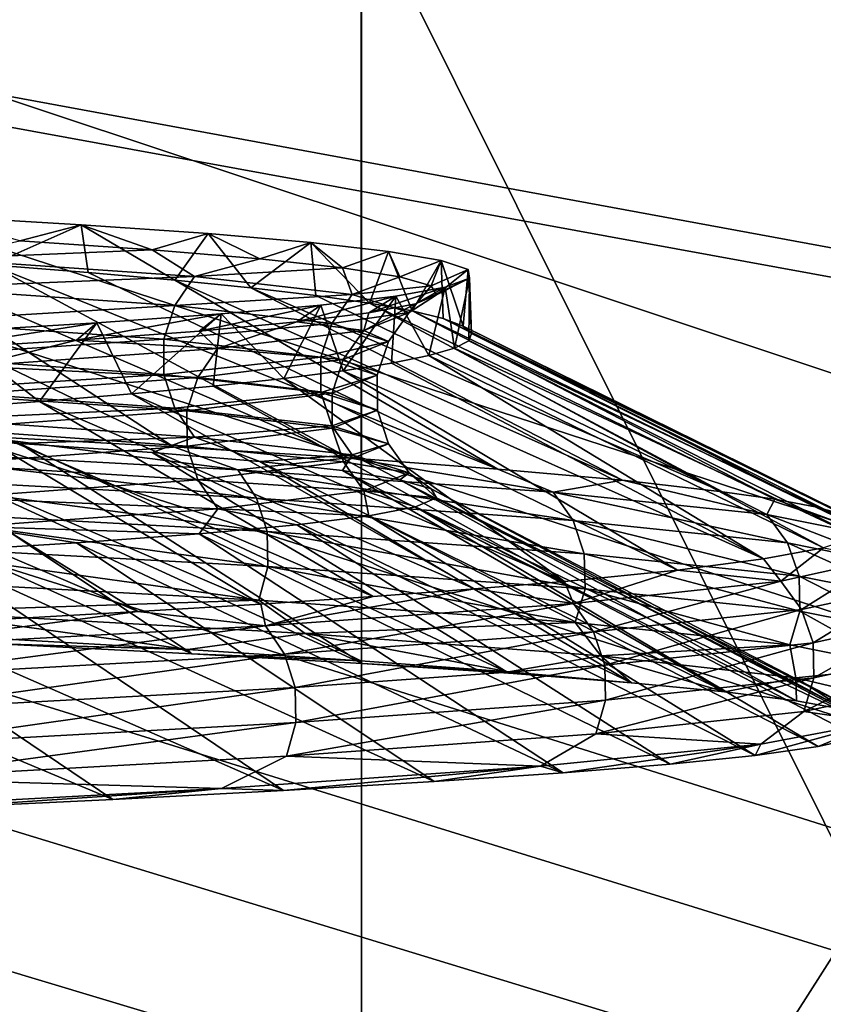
# Model space of a CAD drawing. Header units: metres. Extents: x -206 to 75, y -104 to 104.
# Tile 817 of 1056: x 11.26 to 13.02, y -57.59 to -55.44. Entities that reach past the tile are written whole.
import ezdxf

# ---------------------------------------------------------------- set-up
doc = ezdxf.new("R2010")
doc.units = ezdxf.units.M
doc.layers.add('solid_01_1-CONSUMER_THERM_B_125288', color=7, linetype='CONTINUOUS')

msp = doc.modelspace()

# ---------------------------------------------------------------- linework, layer by layer
at = {"layer": 'solid_01_1-CONSUMER_THERM_B_125288'}
for points in [[(-27.776106, 66.214066), (28.050987, 67.836098), (-27.757145, -66.232315)], [(28.050987, 67.836098), (-27.757065, -66.785934), (-27.757145, -66.232315)], [(28.050987, 67.836098), (27.851068, 67.319839), (-27.757065, -66.785934)], [(27.851068, 67.319839), (27.74942, 66.775635), (-27.757065, -66.785934)], [(27.74942, 66.775635), (-28.058632, -67.846397), (-27.858715, -67.330139)], [(27.74942, 66.775635), (27.749498, 66.222015), (-28.058632, -67.846397)], [(27.74942, 66.775635), (-27.858715, -67.330139), (-27.757065, -66.785934)], [(27.749498, 66.222015), (27.768459, -66.224365), (-28.058632, -67.846397)], [(-18.213459, -45.817539, 1.5), (-19.476553, -45.904934, 1.5), (69.506912, -74.995201, 1.5)], [(35.395393, -57.260349, 1.5), (18.218929, -45.812325, 1.5), (-18.213459, -45.817539, 1.5)], [(37.092922, -58.218811, 1.5), (-18.213459, -45.817539, 1.5), (69.506912, -74.995201, 1.5)], [(37.092922, -58.218811, 1.5), (35.395393, -57.260349, 1.5), (-18.213459, -45.817539, 1.5)], [(-19.476553, -45.904934, 1.5), (-20.110367, -46.015713, 1.5), (69.506912, -74.995201, 1.5)], [(-20.110367, -46.015713, 1.5), (-20.738798, -46.171688, 1.5), (69.506912, -74.995201, 1.5)], [(-20.738798, -46.171688, 1.5), (-21.356617, -46.372227, 1.5), (69.506912, -74.995201, 1.5)], [(-21.356617, -46.372227, 1.5), (-21.958729, -46.615906, 1.5), (69.506912, -74.995201, 1.5)], [(-38.864662, -46.52047, 75.400002), (-54.590946, -63.612965, 75.400002), (54.609055, -63.597332, 75.400002)], [(-37.59338, -46.610531, 75.400002), (-38.864662, -46.52047, 75.400002), (54.609055, -63.597332, 75.400002)], [(37.606621, -46.599766, 75.400002), (-37.59338, -46.610531, 75.400002), (54.609055, -63.597332, 75.400002)], [(-21.958729, -46.615906, 1.5), (-22.540312, -46.900536, 1.5), (69.506912, -74.995201, 1.5)], [(-22.540312, -46.900536, 1.5), (-23.096958, -47.223244, 1.5), (69.506912, -74.995201, 1.5)], [(13.507859, -55.253216, 66.816208), (13.508074, -56.753216, 67.426552), (12.006693, -47.103428, 63.5)], [(12.00841, -59.103428, 68.382759), (12.006693, -47.103428, 63.5), (13.508074, -56.753216, 67.426552)], [(12.006693, -47.103428, 69.900002), (12.006693, -47.103428, 63.5), (12.00841, -59.103428, 68.382759)], [(12.006693, -47.103428, 69.900002), (12.00841, -59.103428, 68.382759), (12.006907, -48.603428, 69.900002)], [(-23.096958, -47.223244, 1.5), (-24.120508, -47.968487, 1.5), (69.506912, -74.995201, 1.5)], [(-24.120508, -47.968487, 1.5), (-33.833458, -56.120991, 1.5), (69.506912, -74.995201, 1.5)], [(-11.99159, -59.106865, 72.400002), (-11.993093, -48.606865, 72.400002), (12.006907, -48.603428, 72.400002)], [(-11.99159, -59.106865, 72.400002), (12.006907, -48.603428, 72.400002), (12.00841, -59.103428, 72.400002)], [(12.00841, -59.103428, 68.382759), (12.00841, -59.103428, 72.400002), (12.006907, -48.603428, 72.400002)], [(12.006907, -48.603428, 69.900002), (12.00841, -59.103428, 68.382759), (12.006907, -48.603428, 72.400002)], [(16.914204, -64.999992, 22.794239), (9.930267, -64.999992, 10.701812), (9.930284, -50.999832, 10.701828)], [(16.914204, -64.999992, 22.794239), (9.930284, -50.999832, 10.701828), (16.914194, -50.999828, 22.794212)], [(9.934324, -64.999992, 38.295269), (16.914696, -50.999828, 26.200815), (9.93434, -50.999832, 38.29525)], [(16.914705, -64.999992, 26.200787), (16.914696, -50.999828, 26.200815), (9.934324, -64.999992, 38.295269)], [(11.065045, -55.867989, 19.243864), (11.196836, -55.97541, 19.53079), (11.394996, -55.887604, 20.00375)], [(11.260239, -55.922668, 19.870628), (11.065045, -55.867989, 19.243864), (11.394996, -55.887604, 20.00375)], [(11.394996, -55.887604, 20.00375), (11.196836, -55.97541, 19.53079), (11.409947, -55.991859, 20.041828)], [(11.550051, -55.94241, 20.650688), (11.260239, -55.922668, 19.870628), (11.394996, -55.887604, 20.00375)], [(11.394996, -55.887604, 20.00375), (11.409947, -55.991859, 20.041828), (11.599749, -56.008587, 20.561977)], [(11.394996, -55.887604, 20.00375), (11.599749, -56.008587, 20.561977), (11.672832, -55.907043, 20.784197)], [(11.550051, -55.94241, 20.650688), (11.394996, -55.887604, 20.00375), (11.672832, -55.907043, 20.784197)], [(11.785839, -55.962154, 21.448908), (11.550051, -55.94241, 20.650688), (11.672832, -55.907043, 20.784197)], [(11.672832, -55.907043, 20.784197), (11.599749, -56.008587, 20.561977), (11.765856, -56.025501, 21.090189)], [(11.672832, -55.907043, 20.784197), (11.765856, -56.025501, 21.090189), (11.897284, -55.926464, 21.58164)], [(11.785839, -55.962154, 21.448908), (11.672832, -55.907043, 20.784197), (11.897284, -55.926464, 21.58164)], [(11.083582, -55.961994, 19.614216), (11.260239, -55.922668, 19.870628), (11.550051, -55.94241, 20.650688)], [(11.897284, -55.926464, 21.58164), (11.765856, -56.025501, 21.090189), (11.907927, -56.042458, 21.625374)], [(11.966781, -55.981903, 22.261576), (11.785839, -55.962154, 21.448908), (11.897284, -55.926464, 21.58164)], [(11.897284, -55.926464, 21.58164), (11.907927, -56.042458, 21.625374), (12.025666, -56.059383, 22.166433)], [(11.897284, -55.926464, 21.58164), (12.025666, -56.059383, 22.166433), (12.067325, -55.945999, 22.392431)], [(11.966781, -55.981903, 22.261576), (11.897284, -55.926464, 21.58164), (12.067325, -55.945999, 22.392431)], [(11.596801, -56.373684, 18.385277), (10.960849, -55.959171, 19.0299), (10.702462, -55.943043, 18.540174)], [(11.158963, -56.349323, 17.620121), (11.596801, -56.373684, 18.385277), (10.702462, -55.943043, 18.540174)], [(11.083582, -55.961994, 19.614216), (11.550051, -55.94241, 20.650688), (11.642782, -56.001209, 21.159847)], [(11.642782, -56.001209, 21.159847), (11.550051, -55.94241, 20.650688), (11.785839, -55.962154, 21.448908)], [(12.091993, -56.001656, 23.084713), (11.966781, -55.981903, 22.261576), (12.067325, -55.945999, 22.392431)], [(12.067325, -55.945999, 22.392431), (12.025666, -56.059383, 22.166433), (12.118831, -56.076187, 22.712234)], [(12.067325, -55.945999, 22.392431), (12.118831, -56.076187, 22.712234), (12.182178, -55.965645, 23.212864)], [(12.091993, -56.001656, 23.084713), (12.067325, -55.945999, 22.392431), (12.182178, -55.965645, 23.212864)], [(11.979589, -56.397911, 19.172426), (11.196836, -55.97541, 19.53079), (10.960849, -55.959171, 19.0299)], [(11.596801, -56.373684, 18.385277), (11.979589, -56.397911, 19.172426), (10.960849, -55.959171, 19.0299)], [(11.083582, -55.961994, 19.614216), (11.642782, -56.001209, 21.159847), (11.042269, -56.025452, 19.632427)], [(12.306351, -56.422169, 19.977888), (11.409947, -55.991859, 20.041828), (11.196836, -55.97541, 19.53079)], [(11.979589, -56.397911, 19.172426), (12.306351, -56.422169, 19.977888), (11.196836, -55.97541, 19.53079)], [(11.642782, -56.001209, 21.159847), (11.785839, -55.962154, 21.448908), (11.966781, -55.981903, 22.261576)], [(12.160639, -56.021404, 23.914318), (12.091993, -56.001656, 23.084713), (12.182178, -55.965645, 23.212864)], [(12.182178, -55.965645, 23.212864), (12.118831, -56.076187, 22.712234), (12.187253, -56.092834, 23.261843)], [(12.160639, -56.021404, 23.914318), (12.182178, -55.965645, 23.212864), (12.241316, -55.985252, 24.039179)], [(12.182178, -55.965645, 23.212864), (12.187253, -56.092834, 23.261843), (12.230737, -56.109295, 23.813534)], [(12.182178, -55.965645, 23.212864), (12.230737, -56.109295, 23.813534), (12.241316, -55.985252, 24.039179)], [(12.306351, -56.422169, 19.977888), (11.599749, -56.008587, 20.561977), (11.409947, -55.991859, 20.041828)], [(11.642782, -56.001209, 21.159847), (11.966781, -55.981903, 22.261576), (11.987818, -56.040424, 22.767044)], [(11.987818, -56.040424, 22.767044), (11.966781, -55.981903, 22.261576), (12.091993, -56.001656, 23.084713)], [(12.172086, -56.041149, 24.746607), (12.160639, -56.021404, 23.914318), (12.241316, -55.985252, 24.039179)], [(12.172086, -56.041149, 24.746607), (12.241316, -55.985252, 24.039179), (12.24447, -56.004696, 24.867603)], [(12.241316, -55.985252, 24.039179), (12.230737, -56.109295, 23.813534), (12.249249, -56.125565, 24.365618)], [(12.241316, -55.985252, 24.039179), (12.249249, -56.125565, 24.365618), (12.24447, -56.004696, 24.867603)], [(11.642782, -56.001209, 21.159847), (11.599385, -56.064667, 21.172298), (11.042269, -56.025452, 19.632427)], [(11.642782, -56.001209, 21.159847), (11.987818, -56.040424, 22.767044), (11.599385, -56.064667, 21.172298)], [(12.579464, -56.446758, 20.807131), (11.765856, -56.025501, 21.090189), (11.599749, -56.008587, 20.561977)], [(12.306351, -56.422169, 19.977888), (12.579464, -56.446758, 20.807131), (11.599749, -56.008587, 20.561977)], [(11.987818, -56.040424, 22.767044), (12.091993, -56.001656, 23.084713), (12.160639, -56.021404, 23.914318)], [(12.126541, -56.060902, 25.577917), (12.24447, -56.004696, 24.867603), (12.191625, -56.02412, 25.694345)], [(12.126541, -56.060902, 25.577917), (12.172086, -56.041149, 24.746607), (12.24447, -56.004696, 24.867603)], [(12.24447, -56.004696, 24.867603), (12.211534, -56.157822, 25.469856), (12.191625, -56.02412, 25.694345)], [(12.24447, -56.004696, 24.867603), (12.24286, -56.141705, 24.917807), (12.211534, -56.157822, 25.469856)], [(12.24447, -56.004696, 24.867603), (12.249249, -56.125565, 24.365618), (12.24286, -56.141705, 24.917807)], [(11.042269, -56.025452, 19.632427), (11.599385, -56.064667, 21.172298), (11.019965, -56.098999, 19.64226)], [(11.987818, -56.040424, 22.767044), (11.943133, -56.103882, 22.773502), (11.599385, -56.064667, 21.172298)], [(12.798261, -56.471622, 21.660364), (11.907927, -56.042458, 21.625374), (11.765856, -56.025501, 21.090189)], [(12.579464, -56.446758, 20.807131), (12.798261, -56.471622, 21.660364), (11.765856, -56.025501, 21.090189)], [(12.798261, -56.471622, 21.660364), (12.025666, -56.059383, 22.166433), (11.907927, -56.042458, 21.625374)], [(11.987818, -56.040424, 22.767044), (12.112305, -56.079639, 24.406004), (11.943133, -56.103882, 22.773502)], [(11.987818, -56.040424, 22.767044), (12.160639, -56.021404, 23.914318), (12.112305, -56.079639, 24.406004)], [(12.024468, -56.080654, 26.404392), (12.191625, -56.02412, 25.694345), (12.083022, -56.043659, 26.515627)], [(12.024468, -56.080654, 26.404392), (12.126541, -56.060902, 25.577917), (12.191625, -56.02412, 25.694345)], [(12.191625, -56.02412, 25.694345), (12.155224, -56.173996, 26.02076), (12.083022, -56.043659, 26.515627)], [(12.112305, -56.079639, 24.406004), (12.160639, -56.021404, 23.914318), (12.172086, -56.041149, 24.746607)], [(12.112305, -56.079639, 24.406004), (12.172086, -56.041149, 24.746607), (12.126541, -56.060902, 25.577917)], [(12.191625, -56.02412, 25.694345), (12.211534, -56.157822, 25.469856), (12.155224, -56.173996, 26.02076)], [(11.652782, -56.120159, 28.026596), (11.919159, -56.063309, 27.327692), (11.700785, -56.082909, 28.126822)], [(11.652782, -56.120159, 28.026596), (11.866368, -56.100407, 27.221958), (11.919159, -56.063309, 27.327692)], [(11.919159, -56.063309, 27.327692), (11.838022, -56.223766, 27.650145), (11.700785, -56.082909, 28.126822)], [(11.919159, -56.063309, 27.327692), (11.968279, -56.206936, 27.111988), (11.838022, -56.223766, 27.650145)], [(11.866368, -56.100407, 27.221958), (12.083022, -56.043659, 26.515627), (11.919159, -56.063309, 27.327692)], [(11.866368, -56.100407, 27.221958), (12.024468, -56.080654, 26.404392), (12.083022, -56.043659, 26.515627)], [(12.083022, -56.043659, 26.515627), (11.968279, -56.206936, 27.111988), (11.919159, -56.063309, 27.327692)], [(12.083022, -56.043659, 26.515627), (12.074084, -56.190327, 26.568493), (11.968279, -56.206936, 27.111988)], [(12.013134, -56.118855, 26.046778), (12.126541, -56.060902, 25.577917), (12.024468, -56.080654, 26.404392)], [(12.112305, -56.079639, 24.406004), (12.126541, -56.060902, 25.577917), (12.013134, -56.118855, 26.046778)], [(12.912399, -56.488201, 22.237804), (12.118831, -56.076187, 22.712234), (12.025666, -56.059383, 22.166433)], [(12.798261, -56.471622, 21.660364), (12.912399, -56.488201, 22.237804), (12.025666, -56.059383, 22.166433)], [(12.083022, -56.043659, 26.515627), (12.155224, -56.173996, 26.02076), (12.074084, -56.190327, 26.568493)], [(11.599385, -56.064667, 21.172298), (11.575955, -56.138214, 21.17902), (11.019965, -56.098999, 19.64226)], [(11.384384, -56.139908, 28.814613), (11.700785, -56.082909, 28.126822), (11.428898, -56.102348, 28.909365)], [(11.384384, -56.139908, 28.814613), (11.652782, -56.120159, 28.026596), (11.700785, -56.082909, 28.126822)], [(11.700785, -56.082909, 28.126822), (11.505253, -56.257668, 28.706108), (11.428898, -56.102348, 28.909365)], [(11.700785, -56.082909, 28.126822), (11.683573, -56.240726, 28.181889), (11.505253, -56.257668, 28.706108)], [(11.599385, -56.064667, 21.172298), (11.943133, -56.103882, 22.773502), (11.575955, -56.138214, 21.17902)], [(11.700785, -56.082909, 28.126822), (11.838022, -56.223766, 27.650145), (11.683573, -56.240726, 28.181889)], [(12.013134, -56.118855, 26.046778), (12.024468, -56.080654, 26.404392), (11.866368, -56.100407, 27.221958)], [(12.112305, -56.079639, 24.406004), (12.067158, -56.143097, 24.406353), (11.943133, -56.103882, 22.773502)], [(12.112305, -56.079639, 24.406004), (12.013134, -56.118855, 26.046778), (12.067158, -56.143097, 24.406353)], [(13.000717, -56.50473, 22.820137), (12.187253, -56.092834, 23.261843), (12.118831, -56.076187, 22.712234)], [(12.912399, -56.488201, 22.237804), (13.000717, -56.50473, 22.820137), (12.118831, -56.076187, 22.712234)], [(11.019965, -56.098999, 19.64226), (11.575955, -56.138214, 21.17902), (11.020023, -56.175892, 19.642233)], [(11.062616, -56.15966, 29.58264), (11.428898, -56.102348, 28.909365), (11.104741, -56.121773, 29.671741)], [(11.062616, -56.15966, 29.58264), (11.384384, -56.139908, 28.814613), (11.428898, -56.102348, 28.909365)], [(11.428898, -56.102348, 28.909365), (11.303427, -56.274525, 29.221731), (11.104741, -56.121773, 29.671741)], [(11.428898, -56.102348, 28.909365), (11.505253, -56.257668, 28.706108), (11.303427, -56.274525, 29.221731)], [(11.943133, -56.103882, 22.773502), (11.91901, -56.177429, 22.776991), (11.575955, -56.138214, 21.17902)], [(11.693446, -56.15807, 27.659157), (11.866368, -56.100407, 27.221958), (11.652782, -56.120159, 28.026596)], [(12.013134, -56.118855, 26.046778), (11.866368, -56.100407, 27.221958), (11.693446, -56.15807, 27.659157)], [(11.943133, -56.103882, 22.773502), (12.067158, -56.143097, 24.406353), (11.91901, -56.177429, 22.776991)], [(13.063016, -56.521191, 23.405943), (12.230737, -56.109295, 23.813534), (12.187253, -56.092834, 23.261843)], [(13.000717, -56.50473, 22.820137), (13.063016, -56.521191, 23.405943), (12.187253, -56.092834, 23.261843)], [(-33.833458, -56.120991, 1.5), (-35.386375, -57.270309, 1.5), (69.506912, -74.995201, 1.5)], [(11.104741, -56.121773, 29.671741), (11.303427, -56.274525, 29.221731), (11.078507, -56.291245, 29.727701)], [(11.693446, -56.15807, 27.659157), (11.652782, -56.120159, 28.026596), (11.384384, -56.139908, 28.814613)], [(12.013134, -56.118855, 26.046778), (11.693446, -56.15807, 27.659157), (11.968355, -56.182312, 26.041014)], [(12.013134, -56.118855, 26.046778), (11.968355, -56.182312, 26.041014), (12.067158, -56.143097, 24.406353)], [(13.099159, -56.537575, 23.993879), (12.249249, -56.125565, 24.365618), (12.230737, -56.109295, 23.813534)], [(13.063016, -56.521191, 23.405943), (13.099159, -56.537575, 23.993879), (12.230737, -56.109295, 23.813534)], [(13.10905, -56.55389, 24.582634), (12.24286, -56.141705, 24.917807), (12.249249, -56.125565, 24.365618)], [(13.099159, -56.537575, 23.993879), (13.10905, -56.55389, 24.582634), (12.249249, -56.125565, 24.365618)], [(11.575955, -56.138214, 21.17902), (11.576016, -56.215107, 21.179003), (11.020023, -56.175892, 19.642233)], [(11.15783, -56.197285, 29.213123), (11.384384, -56.139908, 28.814613), (11.062616, -56.15966, 29.58264)], [(11.693446, -56.15807, 27.659157), (11.384384, -56.139908, 28.814613), (11.15783, -56.197285, 29.213123)], [(11.575955, -56.138214, 21.17902), (11.91901, -56.177429, 22.776991), (11.576016, -56.215107, 21.179003)], [(12.067158, -56.143097, 24.406353), (12.042783, -56.216648, 24.406544), (11.91901, -56.177429, 22.776991)], [(12.067158, -56.143097, 24.406353), (11.968355, -56.182312, 26.041014), (12.042783, -56.216648, 24.406544)], [(13.092662, -56.570145, 25.17049), (12.211534, -56.157822, 25.469856), (12.24286, -56.141705, 24.917807)], [(13.10905, -56.55389, 24.582634), (13.092662, -56.570145, 25.17049), (12.24286, -56.141705, 24.917807)], [(11.693446, -56.15807, 27.659157), (11.15783, -56.197285, 29.213123), (11.649858, -56.221527, 27.647383)], [(11.693446, -56.15807, 27.659157), (11.649858, -56.221527, 27.647383), (11.968355, -56.182312, 26.041014)], [(13.019136, -56.594429, 26.045933), (12.155224, -56.173996, 26.02076), (12.211534, -56.157822, 25.469856)], [(13.092662, -56.570145, 25.17049), (13.019136, -56.594429, 26.045933), (12.211534, -56.157822, 25.469856)], [(11.020023, -56.175892, 19.642233), (11.576016, -56.215107, 21.179003), (11.042432, -56.249409, 19.632355)], [(11.91901, -56.177429, 22.776991), (11.919073, -56.254322, 22.776981), (11.576016, -56.215107, 21.179003)], [(11.968355, -56.182312, 26.041014), (11.649858, -56.221527, 27.647383), (11.94418, -56.255863, 26.037901)], [(11.91901, -56.177429, 22.776991), (12.042783, -56.216648, 24.406544), (11.919073, -56.254322, 22.776981)], [(11.968355, -56.182312, 26.041014), (11.94418, -56.255863, 26.037901), (12.042783, -56.216648, 24.406544)], [(12.888163, -56.618633, 26.906876), (11.968279, -56.206936, 27.111988), (12.074084, -56.190327, 26.568493)], [(12.888163, -56.618633, 26.906876), (12.074084, -56.190327, 26.568493), (12.155224, -56.173996, 26.02076)], [(13.019136, -56.594429, 26.045933), (12.888163, -56.618633, 26.906876), (12.155224, -56.173996, 26.02076)], [(11.15783, -56.197285, 29.213123), (11.11624, -56.260746, 29.195555), (11.649858, -56.221527, 27.647383)], [(12.6997, -56.643063, 27.756544), (11.838022, -56.223766, 27.650145), (11.968279, -56.206936, 27.111988)], [(12.888163, -56.618633, 26.906876), (12.6997, -56.643063, 27.756544), (11.968279, -56.206936, 27.111988)], [(11.576016, -56.215107, 21.179003), (11.599556, -56.288624, 21.172249), (11.042432, -56.249409, 19.632355)], [(11.649858, -56.221527, 27.647383), (11.11624, -56.260746, 29.195555), (11.626328, -56.295078, 27.641026)], [(11.576016, -56.215107, 21.179003), (11.919073, -56.254322, 22.776981), (11.599556, -56.288624, 21.172249)], [(11.649858, -56.221527, 27.647383), (11.626328, -56.295078, 27.641026), (11.94418, -56.255863, 26.037901)], [(12.452559, -56.667843, 28.598923), (11.683573, -56.240726, 28.181889), (11.838022, -56.223766, 27.650145)], [(12.6997, -56.643063, 27.756544), (12.452559, -56.667843, 28.598923), (11.838022, -56.223766, 27.650145)], [(12.042783, -56.216648, 24.406544), (12.042847, -56.293541, 24.406542), (11.919073, -56.254322, 22.776981)], [(12.042783, -56.216648, 24.406544), (11.94418, -56.255863, 26.037901), (12.042847, -56.293541, 24.406542)], [(11.042432, -56.249409, 19.632355), (11.599556, -56.288624, 21.172249), (11.08383, -56.312798, 19.614107)], [(12.255575, -56.684441, 29.153526), (11.303427, -56.274525, 29.221731), (11.505253, -56.257668, 28.706108)], [(12.452559, -56.667843, 28.598923), (11.505253, -56.257668, 28.706108), (11.683573, -56.240726, 28.181889)], [(12.452559, -56.667843, 28.598923), (12.255575, -56.684441, 29.153526), (11.505253, -56.257668, 28.706108)], [(11.919073, -56.254322, 22.776981), (11.94331, -56.327843, 22.773478), (11.599556, -56.288624, 21.172249)], [(11.94418, -56.255863, 26.037901), (11.626328, -56.295078, 27.641026), (11.944244, -56.332756, 26.037909)], [(11.919073, -56.254322, 22.776981), (12.042847, -56.293541, 24.406542), (11.94331, -56.327843, 22.773478)], [(11.94418, -56.255863, 26.037901), (11.944244, -56.332756, 26.037909), (12.042847, -56.293541, 24.406542)], [(12.033916, -56.701, 29.699005), (11.078507, -56.291245, 29.727701), (11.303427, -56.274525, 29.221731)], [(11.11624, -56.260746, 29.195555), (11.093786, -56.334293, 29.186071), (11.626328, -56.295078, 27.641026)], [(12.255575, -56.684441, 29.153526), (12.033916, -56.701, 29.699005), (11.303427, -56.274525, 29.221731)], [(11.788056, -56.717499, 30.234282), (10.830956, -56.307785, 30.222988), (11.078507, -56.291245, 29.727701)], [(12.033916, -56.701, 29.699005), (11.788056, -56.717499, 30.234282), (11.078507, -56.291245, 29.727701)], [(11.599556, -56.288624, 21.172249), (11.643043, -56.352013, 21.159773), (11.08383, -56.312798, 19.614107)], [(11.626328, -56.295078, 27.641026), (11.093786, -56.334293, 29.186071), (11.626389, -56.371971, 27.641041)], [(11.599556, -56.288624, 21.172249), (11.94331, -56.327843, 22.773478), (11.643043, -56.352013, 21.159773)], [(11.626328, -56.295078, 27.641026), (11.626389, -56.371971, 27.641041), (11.944244, -56.332756, 26.037909)], [(12.042847, -56.293541, 24.406542), (12.067335, -56.367058, 24.406353), (11.94331, -56.327843, 22.773478)], [(12.042847, -56.293541, 24.406542), (11.944244, -56.332756, 26.037909), (12.067335, -56.367058, 24.406353)], [(11.518577, -56.733929, 30.758123), (10.561275, -56.324162, 30.706583), (10.830956, -56.307785, 30.222988)], [(11.788056, -56.717499, 30.234282), (11.518577, -56.733929, 30.758123), (10.830956, -56.307785, 30.222988)], [(11.08383, -56.312798, 19.614107), (11.260243, -56.366356, 19.870638), (10.91746, -56.346611, 19.112236)], [(11.08383, -56.312798, 19.614107), (11.643043, -56.352013, 21.159773), (11.260243, -56.366356, 19.870638)], [(10.523607, -56.326866, 18.378897), (11.637094, -56.82613, 18.470308), (11.213448, -56.804485, 17.725424)], [(10.91746, -56.346611, 19.112236), (11.637094, -56.82613, 18.470308), (10.523607, -56.326866, 18.378897)], [(11.518577, -56.733929, 30.758123), (11.226081, -56.750282, 31.269335), (10.561275, -56.324162, 30.706583)], [(11.093786, -56.334293, 29.186071), (11.093844, -56.411186, 29.186096), (11.626389, -56.371971, 27.641041)], [(11.944244, -56.332756, 26.037909), (11.626389, -56.371971, 27.641041), (11.968532, -56.406273, 26.041035)], [(11.94331, -56.327843, 22.773478), (11.988086, -56.391232, 22.767004), (11.643043, -56.352013, 21.159773)], [(11.94331, -56.327843, 22.773478), (12.067335, -56.367058, 24.406353), (11.988086, -56.391232, 22.767004)], [(11.944244, -56.332756, 26.037909), (11.968532, -56.406273, 26.041035), (12.067335, -56.367058, 24.406353)], [(11.737545, -56.423759, 18.521235), (11.158963, -56.349323, 17.620121), (10.838362, -56.375038, 17.017702)], [(10.91746, -56.346611, 19.112236), (12.009962, -56.847614, 19.238735), (11.637094, -56.82613, 18.470308)], [(11.260243, -56.366356, 19.870638), (12.009962, -56.847614, 19.238735), (10.91746, -56.346611, 19.112236)], [(11.737545, -56.423759, 18.521235), (11.596801, -56.373684, 18.385277), (11.158963, -56.349323, 17.620121)], [(11.643043, -56.352013, 21.159773), (11.550054, -56.386097, 20.650698), (11.260243, -56.366356, 19.870638)], [(11.643043, -56.352013, 21.159773), (11.785841, -56.405842, 21.448919), (11.550054, -56.386097, 20.650698)], [(11.643043, -56.352013, 21.159773), (11.988086, -56.391232, 22.767004), (11.785841, -56.405842, 21.448919)], [(10.838362, -56.375038, 17.017702), (10.876454, -56.437286, 16.991409), (11.778797, -56.486008, 18.500227)], [(11.737545, -56.423759, 18.521235), (10.838362, -56.375038, 17.017702), (11.778797, -56.486008, 18.500227)], [(11.626389, -56.371971, 27.641041), (11.093844, -56.411186, 29.186096), (11.65003, -56.445488, 27.647429)], [(11.260243, -56.366356, 19.870638), (12.330777, -56.868839, 20.028303), (12.009962, -56.847614, 19.238735)], [(11.550054, -56.386097, 20.650698), (12.330777, -56.868839, 20.028303), (11.260243, -56.366356, 19.870638)], [(11.550054, -56.386097, 20.650698), (12.599323, -56.889874, 20.838345), (12.330777, -56.868839, 20.028303)], [(11.785841, -56.405842, 21.448919), (12.599323, -56.889874, 20.838345), (11.550054, -56.386097, 20.650698)], [(11.737545, -56.423759, 18.521235), (11.979589, -56.397911, 19.172426), (11.596801, -56.373684, 18.385277)], [(11.626389, -56.371971, 27.641041), (11.65003, -56.445488, 27.647429), (11.968532, -56.406273, 26.041035)], [(12.067335, -56.367058, 24.406353), (11.968532, -56.406273, 26.041035), (12.112576, -56.430447, 24.406002)], [(12.067335, -56.367058, 24.406353), (12.112576, -56.430447, 24.406002), (11.988086, -56.391232, 22.767004)], [(11.968532, -56.406273, 26.041035), (11.65003, -56.445488, 27.647429), (12.013403, -56.469662, 26.046814)], [(12.427642, -56.472477, 20.130556), (11.979589, -56.397911, 19.172426), (11.737545, -56.423759, 18.521235)], [(11.988086, -56.391232, 22.767004), (11.966782, -56.425591, 22.261585), (11.785841, -56.405842, 21.448919)], [(11.785841, -56.405842, 21.448919), (12.803198, -56.909496, 21.614962), (12.599323, -56.889874, 20.838345)], [(11.966782, -56.425591, 22.261585), (12.803198, -56.909496, 21.614962), (11.785841, -56.405842, 21.448919)], [(11.988086, -56.391232, 22.767004), (12.091995, -56.445343, 23.084724), (11.966782, -56.425591, 22.261585)], [(11.968532, -56.406273, 26.041035), (12.013403, -56.469662, 26.046814), (12.112576, -56.430447, 24.406002)], [(12.427642, -56.472477, 20.130556), (12.306351, -56.422169, 19.977888), (11.979589, -56.397911, 19.172426)], [(11.988086, -56.391232, 22.767004), (12.112576, -56.430447, 24.406002), (12.091995, -56.445343, 23.084724)], [(11.093844, -56.411186, 29.186096), (11.116404, -56.484703, 29.195625), (11.65003, -56.445488, 27.647429)], [(11.737545, -56.423759, 18.521235), (11.778797, -56.486008, 18.500227), (12.471319, -56.534725, 20.115206)], [(12.427642, -56.472477, 20.130556), (11.737545, -56.423759, 18.521235), (12.471319, -56.534725, 20.115206)], [(11.966782, -56.425591, 22.261585), (12.959936, -56.92915, 22.406382), (12.803198, -56.909496, 21.614962)], [(12.091995, -56.445343, 23.084724), (12.959936, -56.92915, 22.406382), (11.966782, -56.425591, 22.261585)], [(12.427642, -56.472477, 20.130556), (12.579464, -56.446758, 20.807131), (12.306351, -56.422169, 19.977888)], [(10.876454, -56.437286, 16.991409), (10.897772, -56.509995, 16.976706), (11.801882, -56.558712, 18.488478)], [(11.778797, -56.486008, 18.500227), (10.876454, -56.437286, 16.991409), (11.801882, -56.558712, 18.488478)], [(11.65003, -56.445488, 27.647429), (11.116404, -56.484703, 29.195625), (11.693707, -56.508877, 27.659229)], [(11.65003, -56.445488, 27.647429), (11.693707, -56.508877, 27.659229), (12.013403, -56.469662, 26.046814)], [(12.112576, -56.430447, 24.406002), (12.013403, -56.469662, 26.046814), (12.172086, -56.484837, 24.746618)], [(12.112576, -56.430447, 24.406002), (12.16064, -56.465088, 23.91433), (12.091995, -56.445343, 23.084724)], [(12.091995, -56.445343, 23.084724), (13.068179, -56.948883, 23.207405), (12.959936, -56.92915, 22.406382)], [(12.16064, -56.465088, 23.91433), (13.068179, -56.948883, 23.207405), (12.091995, -56.445343, 23.084724)], [(12.112576, -56.430447, 24.406002), (12.172086, -56.484837, 24.746618), (12.16064, -56.465088, 23.91433)], [(12.895109, -56.521194, 21.818525), (12.579464, -56.446758, 20.807131), (12.427642, -56.472477, 20.130556)], [(12.895109, -56.521194, 21.818525), (12.798261, -56.471622, 21.660364), (12.579464, -56.446758, 20.807131)], [(12.013403, -56.469662, 26.046814), (11.693707, -56.508877, 27.659229), (12.024467, -56.524342, 26.404402)], [(12.013403, -56.469662, 26.046814), (12.12654, -56.504585, 25.577927), (12.172086, -56.484837, 24.746618)], [(12.013403, -56.469662, 26.046814), (12.024467, -56.524342, 26.404402), (12.12654, -56.504585, 25.577927)], [(12.16064, -56.465088, 23.91433), (13.127151, -56.968777, 24.01305), (13.068179, -56.948883, 23.207405)], [(12.172086, -56.484837, 24.746618), (13.127151, -56.968777, 24.01305), (12.16064, -56.465088, 23.91433)], [(12.427642, -56.472477, 20.130556), (12.471319, -56.534725, 20.115206), (12.940429, -56.583443, 21.809107)], [(12.895109, -56.521194, 21.818525), (12.427642, -56.472477, 20.130556), (12.940429, -56.583443, 21.809107)], [(12.895109, -56.521194, 21.818525), (12.912399, -56.488201, 22.237804), (12.798261, -56.471622, 21.660364)], [(11.116404, -56.484703, 29.195625), (11.15808, -56.548092, 29.213228), (11.693707, -56.508877, 27.659229)], [(11.778797, -56.486008, 18.500227), (11.801882, -56.558712, 18.488478), (12.495759, -56.60743, 20.106623)], [(12.471319, -56.534725, 20.115206), (11.778797, -56.486008, 18.500227), (12.495759, -56.60743, 20.106623)], [(12.12654, -56.504585, 25.577927), (13.136631, -56.988873, 24.81992), (12.172086, -56.484837, 24.746618)], [(12.172086, -56.484837, 24.746618), (13.136631, -56.988873, 24.81992), (13.127151, -56.968777, 24.01305)], [(13.135982, -56.569912, 23.554192), (12.912399, -56.488201, 22.237804), (12.895109, -56.521194, 21.818525)], [(13.135982, -56.569912, 23.554192), (13.000717, -56.50473, 22.820137), (12.912399, -56.488201, 22.237804)], [(10.897772, -56.509995, 16.976706), (10.899201, -56.586578, 16.975733), (11.803428, -56.6353, 18.487705)], [(11.801882, -56.558712, 18.488478), (10.897772, -56.509995, 16.976706), (11.803428, -56.6353, 18.487705)], [(11.693707, -56.508877, 27.659229), (11.15808, -56.548092, 29.213228), (11.65278, -56.563843, 28.026606)], [(11.693707, -56.508877, 27.659229), (11.65278, -56.563843, 28.026606), (11.866366, -56.544094, 27.221968)], [(11.693707, -56.508877, 27.659229), (11.866366, -56.544094, 27.221968), (12.024467, -56.524342, 26.404402)], [(12.024467, -56.524342, 26.404402), (13.007616, -57.028946, 26.424864), (12.12654, -56.504585, 25.577927)], [(12.12654, -56.504585, 25.577927), (13.007616, -57.028946, 26.424864), (13.096735, -57.008999, 25.624876)], [(12.12654, -56.504585, 25.577927), (13.096735, -57.008999, 25.624876), (13.136631, -56.988873, 24.81992)], [(13.135982, -56.569912, 23.554192), (13.063016, -56.521191, 23.405943), (13.000717, -56.50473, 22.820137)], [(11.866366, -56.544094, 27.221968), (12.869623, -57.048462, 27.215849), (12.024467, -56.524342, 26.404402)], [(12.024467, -56.524342, 26.404402), (12.869623, -57.048462, 27.215849), (13.007616, -57.028946, 26.424864)], [(12.471319, -56.534725, 20.115206), (12.495759, -56.60743, 20.106623), (12.965787, -56.656147, 21.803843)], [(12.940429, -56.583443, 21.809107), (12.471319, -56.534725, 20.115206), (12.965787, -56.656147, 21.803843)], [(12.895109, -56.521194, 21.818525), (12.940429, -56.583443, 21.809107), (13.182147, -56.63216, 23.550873)], [(13.135982, -56.569912, 23.554192), (12.895109, -56.521194, 21.818525), (13.182147, -56.63216, 23.550873)], [(11.15808, -56.548092, 29.213228), (11.062612, -56.603348, 29.582649), (11.38438, -56.583591, 28.814623)], [(11.15808, -56.548092, 29.213228), (11.38438, -56.583591, 28.814623), (11.65278, -56.563843, 28.026606)], [(11.65278, -56.563843, 28.026606), (12.683471, -57.067547, 27.994923), (11.866366, -56.544094, 27.221968)], [(11.801882, -56.558712, 18.488478), (11.803428, -56.6353, 18.487705), (12.497394, -56.684017, 20.10606)], [(12.495759, -56.60743, 20.106623), (11.801882, -56.558712, 18.488478), (12.497394, -56.684017, 20.10606)], [(11.866366, -56.544094, 27.221968), (12.683471, -57.067547, 27.994923), (12.869623, -57.048462, 27.215849)], [(11.38438, -56.583591, 28.814623), (12.449322, -57.086582, 28.762663), (11.65278, -56.563843, 28.026606)], [(11.65278, -56.563843, 28.026606), (12.449322, -57.086582, 28.762663), (12.683471, -57.067547, 27.994923)], [(10.899201, -56.586578, 16.975733), (10.880623, -56.660385, 16.988569), (11.783306, -56.709106, 18.497963)], [(11.803428, -56.6353, 18.487705), (10.899201, -56.586578, 16.975733), (11.783306, -56.709106, 18.497963)], [(11.062612, -56.603348, 29.582649), (12.166974, -57.105801, 29.518991), (11.38438, -56.583591, 28.814623)], [(11.38438, -56.583591, 28.814623), (12.166974, -57.105801, 29.518991), (12.449322, -57.086582, 28.762663)], [(12.925784, -56.667351, 27.043362), (12.888163, -56.618633, 26.906876), (13.019136, -56.594429, 26.045933)], [(12.925784, -56.667351, 27.043362), (13.019136, -56.594429, 26.045933), (13.14722, -56.618633, 25.306242)], [(12.940429, -56.583443, 21.809107), (12.965787, -56.656147, 21.803843), (13.207977, -56.704868, 23.549023)], [(13.182147, -56.63216, 23.550873), (12.940429, -56.583443, 21.809107), (13.207977, -56.704868, 23.549023)], [(10.266008, -56.64286, 31.044405), (11.463718, -57.144703, 30.978846), (10.689207, -56.623104, 30.327143)], [(10.689207, -56.623104, 30.327143), (11.837689, -57.125195, 30.259525), (11.062612, -56.603348, 29.582649)], [(10.689207, -56.623104, 30.327143), (11.463718, -57.144703, 30.978846), (11.837689, -57.125195, 30.259525)], [(11.062612, -56.603348, 29.582649), (11.837689, -57.125195, 30.259525), (12.166974, -57.105801, 29.518991)], [(12.495759, -56.60743, 20.106623), (12.497394, -56.684017, 20.10606), (12.967482, -56.732735, 21.803503)], [(12.965787, -56.656147, 21.803843), (12.495759, -56.60743, 20.106623), (12.967482, -56.732735, 21.803503)], [(12.925784, -56.667351, 27.043362), (12.6997, -56.643063, 27.756544), (12.888163, -56.618633, 26.906876)], [(12.925784, -56.667351, 27.043362), (13.14722, -56.618633, 25.306242), (12.97121, -56.729599, 27.052305)], [(13.14722, -56.618633, 25.306242), (13.193423, -56.680882, 25.30908), (12.97121, -56.729599, 27.052305)], [(10.266008, -56.64286, 31.044405), (11.047325, -57.164295, 31.672764), (11.463718, -57.144703, 30.978846)], [(11.803428, -56.6353, 18.487705), (11.783306, -56.709106, 18.497963), (12.476089, -56.757824, 20.11356)], [(12.497394, -56.684017, 20.10606), (11.803428, -56.6353, 18.487705), (12.476089, -56.757824, 20.11356)], [(12.472187, -56.716068, 28.734896), (12.452559, -56.667843, 28.598923), (12.6997, -56.643063, 27.756544)], [(12.472187, -56.716068, 28.734896), (12.6997, -56.643063, 27.756544), (12.925784, -56.667351, 27.043362)], [(11.783306, -56.709106, 18.497963), (10.880623, -56.660385, 16.988569), (11.028031, -56.733772, 17.285173)], [(12.965787, -56.656147, 21.803843), (12.967482, -56.732735, 21.803503), (13.209702, -56.781452, 23.548912)], [(13.207977, -56.704868, 23.549023), (12.965787, -56.656147, 21.803843), (13.209702, -56.781452, 23.548912)], [(11.798273, -56.764786, 30.352303), (12.033916, -56.701, 29.699005), (12.255575, -56.684441, 29.153526)], [(11.798273, -56.764786, 30.352303), (12.255575, -56.684441, 29.153526), (12.472187, -56.716068, 28.734896)], [(12.472187, -56.716068, 28.734896), (12.255575, -56.684441, 29.153526), (12.452559, -56.667843, 28.598923)], [(12.472187, -56.716068, 28.734896), (12.925784, -56.667351, 27.043362), (12.516018, -56.778316, 28.749784)], [(12.497394, -56.684017, 20.10606), (12.476089, -56.757824, 20.11356), (12.945374, -56.806541, 21.808109)], [(12.967482, -56.732735, 21.803503), (12.497394, -56.684017, 20.10606), (12.945374, -56.806541, 21.808109)], [(12.925784, -56.667351, 27.043362), (12.97121, -56.729599, 27.052305), (12.516018, -56.778316, 28.749784)], [(12.97121, -56.729599, 27.052305), (13.193423, -56.680882, 25.30908), (12.996624, -56.802303, 27.057316)], [(13.193423, -56.680882, 25.30908), (13.219275, -56.753586, 25.310677), (12.996624, -56.802303, 27.057316)], [(11.783306, -56.709106, 18.497963), (11.028031, -56.733772, 17.285173), (11.884737, -56.782146, 18.800112)], [(12.476089, -56.757824, 20.11356), (11.783306, -56.709106, 18.497963), (11.884737, -56.782146, 18.800112)], [(11.798273, -56.764786, 30.352303), (11.788056, -56.717499, 30.234282), (12.033916, -56.701, 29.699005)], [(11.798273, -56.764786, 30.352303), (11.518577, -56.733929, 30.758123), (11.788056, -56.717499, 30.234282)], [(11.798273, -56.764786, 30.352303), (12.472187, -56.716068, 28.734896), (11.839734, -56.827034, 30.372873)], [(12.472187, -56.716068, 28.734896), (12.516018, -56.778316, 28.749784), (11.839734, -56.827034, 30.372873)], [(12.516018, -56.778316, 28.749784), (12.97121, -56.729599, 27.052305), (12.540539, -56.851021, 28.75812)], [(12.97121, -56.729599, 27.052305), (12.996624, -56.802303, 27.057316), (12.540539, -56.851021, 28.75812)], [(10.918145, -56.813503, 31.867458), (11.226081, -56.750282, 31.269335), (11.518577, -56.733929, 30.758123)], [(10.918145, -56.813503, 31.867458), (11.518577, -56.733929, 30.758123), (11.798273, -56.764786, 30.352303)], [(11.028031, -56.733772, 17.285173), (11.194317, -56.792244, 17.657928), (11.627832, -56.817039, 18.42207)], [(11.028031, -56.733772, 17.285173), (11.627832, -56.817039, 18.42207), (11.884737, -56.782146, 18.800112)], [(12.00841, -59.103428, 68.382759), (13.508074, -56.753216, 67.426552), (13.508768, -61.603214, 69.400002)], [(12.967482, -56.732735, 21.803503), (12.945374, -56.806541, 21.808109), (13.18718, -56.855263, 23.550541)], [(13.209702, -56.781452, 23.548912), (12.967482, -56.732735, 21.803503), (13.18718, -56.855263, 23.550541)], [(10.918145, -56.813503, 31.867458), (11.798273, -56.764786, 30.352303), (10.956512, -56.875751, 31.893354)], [(11.798273, -56.764786, 30.352303), (11.839734, -56.827034, 30.372873), (10.956512, -56.875751, 31.893354)], [(12.476089, -56.757824, 20.11356), (11.884737, -56.782146, 18.800112), (12.531975, -56.830521, 20.414917)], [(12.945374, -56.806541, 21.808109), (12.476089, -56.757824, 20.11356), (12.531975, -56.830521, 20.414917)], [(12.996624, -56.802303, 27.057316), (13.219275, -56.753586, 25.310677), (12.998318, -56.878891, 27.057661)], [(13.219275, -56.753586, 25.310677), (13.221, -56.830173, 25.310795), (12.998318, -56.878891, 27.057661)], [(11.213448, -56.804485, 17.725424), (11.627832, -56.817039, 18.42207), (11.194317, -56.792244, 17.657928)], [(11.884737, -56.782146, 18.800112), (11.627832, -56.817039, 18.42207), (12.006473, -56.841606, 19.20752)], [(11.839734, -56.827034, 30.372873), (12.516018, -56.778316, 28.749784), (11.862929, -56.899738, 30.38439)], [(12.516018, -56.778316, 28.749784), (12.540539, -56.851021, 28.75812), (11.862929, -56.899738, 30.38439)], [(11.884737, -56.782146, 18.800112), (12.006473, -56.841606, 19.20752), (12.329517, -56.865803, 20.011124)], [(11.884737, -56.782146, 18.800112), (12.329517, -56.865803, 20.011124), (12.531975, -56.830521, 20.414917)], [(11.213448, -56.804485, 17.725424), (11.637094, -56.82613, 18.470308), (11.627832, -56.817039, 18.42207)], [(11.637094, -56.82613, 18.470308), (12.006473, -56.841606, 19.20752), (11.627832, -56.817039, 18.42207)], [(12.945374, -56.806541, 21.808109), (12.531975, -56.830521, 20.414917), (12.958536, -56.878895, 22.10218)], [(12.540539, -56.851021, 28.75812), (12.996624, -56.802303, 27.057316), (12.542171, -56.927608, 28.758688)], [(12.996624, -56.802303, 27.057316), (12.998318, -56.878891, 27.057661), (12.542171, -56.927608, 28.758688)], [(13.18718, -56.855263, 23.550541), (12.945374, -56.806541, 21.808109), (12.958536, -56.878895, 22.10218)], [(10.956512, -56.875751, 31.893354), (11.839734, -56.827034, 30.372873), (10.977976, -56.94846, 31.907848)], [(11.839734, -56.827034, 30.372873), (11.862929, -56.899738, 30.38439), (10.977976, -56.94846, 31.907848)], [(11.637094, -56.82613, 18.470308), (12.009962, -56.847614, 19.238735), (12.006473, -56.841606, 19.20752)], [(12.531975, -56.830521, 20.414917), (12.329517, -56.865803, 20.011124), (12.599323, -56.889874, 20.838345)], [(12.803198, -56.909496, 21.614962), (12.531975, -56.830521, 20.414917), (12.599323, -56.889874, 20.838345)], [(12.803198, -56.909496, 21.614962), (12.958536, -56.878895, 22.10218), (12.531975, -56.830521, 20.414917)], [(13.221, -56.830173, 25.310795), (13.198457, -56.90398, 25.309422), (12.976154, -56.952698, 27.05331)], [(12.998318, -56.878891, 27.057661), (13.221, -56.830173, 25.310795), (12.976154, -56.952698, 27.05331)], [(11.862929, -56.899738, 30.38439), (12.540539, -56.851021, 28.75812), (11.864471, -56.976326, 30.38517)], [(12.540539, -56.851021, 28.75812), (12.542171, -56.927608, 28.758688), (11.864471, -56.976326, 30.38517)], [(12.009962, -56.847614, 19.238735), (12.329517, -56.865803, 20.011124), (12.006473, -56.841606, 19.20752)], [(12.009962, -56.847614, 19.238735), (12.330777, -56.868839, 20.028303), (12.329517, -56.865803, 20.011124)], [(13.18718, -56.855263, 23.550541), (12.958536, -56.878895, 22.10218), (13.161065, -56.927269, 23.831381)], [(12.330777, -56.868839, 20.028303), (12.599323, -56.889874, 20.838345), (12.329517, -56.865803, 20.011124)], [(12.998318, -56.878891, 27.057661), (12.976154, -56.952698, 27.05331), (12.520784, -57.001415, 28.751436)], [(12.542171, -56.927608, 28.758688), (12.998318, -56.878891, 27.057661), (12.520784, -57.001415, 28.751436)], [(12.803198, -56.909496, 21.614962), (12.959936, -56.92915, 22.406382), (12.958536, -56.878895, 22.10218)], [(13.068179, -56.948883, 23.207405), (13.161065, -56.927269, 23.831381), (12.958536, -56.878895, 22.10218)], [(12.959936, -56.92915, 22.406382), (13.068179, -56.948883, 23.207405), (12.958536, -56.878895, 22.10218)], [(10.977976, -56.94846, 31.907848), (11.862929, -56.899738, 30.38439), (10.979401, -57.025043, 31.908827)], [(11.862929, -56.899738, 30.38439), (11.864471, -56.976326, 30.38517), (10.979401, -57.025043, 31.908827)], [(12.976154, -56.952698, 27.05331), (13.198457, -56.90398, 25.309422), (13.136583, -56.975643, 25.571844)], [(12.542171, -56.927608, 28.758688), (12.520784, -57.001415, 28.751436), (11.844238, -57.050133, 30.375143)], [(11.864471, -56.976326, 30.38517), (12.542171, -56.927608, 28.758688), (11.844238, -57.050133, 30.375143)], [(12.520784, -57.001415, 28.751436), (12.976154, -56.952698, 27.05331), (12.882145, -57.024017, 27.292904)], [(12.976154, -56.952698, 27.05331), (13.136583, -56.975643, 25.571844), (12.882145, -57.024017, 27.292904)], [(11.864471, -56.976326, 30.38517), (11.844238, -57.050133, 30.375143), (10.960676, -57.09885, 31.896202)], [(10.979401, -57.025043, 31.908827), (11.864471, -56.976326, 30.38517), (10.960676, -57.09885, 31.896202)], [(12.869623, -57.048462, 27.215849), (12.882145, -57.024017, 27.292904), (13.136583, -56.975643, 25.571844)], [(13.007616, -57.028946, 26.424864), (12.869623, -57.048462, 27.215849), (13.136583, -56.975643, 25.571844)], [(13.096735, -57.008999, 25.624876), (13.007616, -57.028946, 26.424864), (13.136583, -56.975643, 25.571844)], [(11.844238, -57.050133, 30.375143), (12.520784, -57.001415, 28.751436), (12.399781, -57.072388, 28.964815)], [(12.520784, -57.001415, 28.751436), (12.882145, -57.024017, 27.292904), (12.399781, -57.072388, 28.964815)], [(12.449322, -57.086582, 28.762663), (12.399781, -57.072388, 28.964815), (12.882145, -57.024017, 27.292904)], [(12.683471, -57.067547, 27.994923), (12.449322, -57.086582, 28.762663), (12.882145, -57.024017, 27.292904)], [(12.869623, -57.048462, 27.215849), (12.683471, -57.067547, 27.994923), (12.882145, -57.024017, 27.292904)], [(10.960676, -57.09885, 31.896202), (11.844238, -57.050133, 30.375143), (11.701985, -57.120762, 30.559788)], [(11.844238, -57.050133, 30.375143), (12.399781, -57.072388, 28.964815), (11.701985, -57.120762, 30.559788)], [(11.837689, -57.125195, 30.259525), (11.701985, -57.120762, 30.559788), (12.399781, -57.072388, 28.964815)], [(12.166974, -57.105801, 29.518991), (11.837689, -57.125195, 30.259525), (12.399781, -57.072388, 28.964815)], [(12.449322, -57.086582, 28.762663), (12.166974, -57.105801, 29.518991), (12.399781, -57.072388, 28.964815)], [(10.960676, -57.09885, 31.896202), (11.701985, -57.120762, 30.559788), (10.802572, -57.169136, 32.050274)], [(11.047325, -57.164295, 31.672764), (10.802572, -57.169136, 32.050274), (11.701985, -57.120762, 30.559788)], [(11.463718, -57.144703, 30.978846), (11.047325, -57.164295, 31.672764), (11.701985, -57.120762, 30.559788)], [(11.837689, -57.125195, 30.259525), (11.463718, -57.144703, 30.978846), (11.701985, -57.120762, 30.559788)], [(-35.386375, -57.270309, 1.5), (-37.08342, -58.229198, 1.5), (69.506912, -74.995201, 1.5)]]:
    msp.add_3dface(points, dxfattribs=at)

doc.saveas('drawing.dxf')
